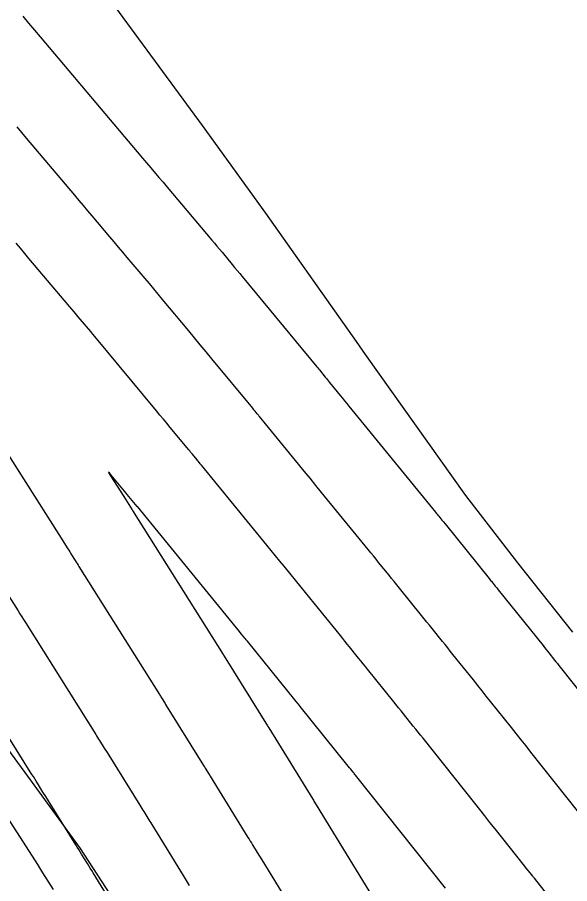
# Model space of a CAD drawing. Extents: x 954385 to 988206, y 1868364 to 1924553.
# Drawn here: x 957751.05 to 957772.8, y 1920076.31 to 1920110.43 of the extents above; entities that cross this region are included whole.
import ezdxf

# ---------------------------------------------------------------- set-up
doc = ezdxf.new("R2010")
doc.units = 0
for name, color, linetype in [('1', 7, 'Continuous'), ('Ex_Minor Contours', 7, 'Continuous'), ('Perimeter', 7, 'Continuous')]:
    doc.layers.add(name, color=color, linetype=linetype)

msp = doc.modelspace()

# ---------------------------------------------------------------- linework, layer by layer
at = {"layer": '1'}
for points in [[(957696.948, 1920161.236), (957702.103, 1920152.651), (957707.369, 1920144.14), (957712.471, 1920135.518), (957717.743, 1920127.012), (957722.993, 1920118.49), (957728.97, 1920110.46), (957735.033, 1920102.488), (957741.03, 1920094.471), (957743.61, 1920091.065), (957747.276, 1920086.23), (957747.643, 1920085.734), (957751.598, 1920080.345), (957753.528, 1920077.691), (957755.379, 1920074.839), (957758.957, 1920069.2), (957759.221, 1920068.78), (957762.498, 1920063.538), (957765.299, 1920060.111), (957767.11, 1920058.543), (957772.787, 1920054.182), (957774.358, 1920053.252)], [(957752.477, 1920076.078), (957752.269, 1920076.405), (957752.061, 1920076.732), (957751.852, 1920077.059), (957751.644, 1920077.385), (957750.413, 1920079.309), (957750.367, 1920079.381), (957750.321, 1920079.454), (957750.297, 1920079.49), (957750.274, 1920079.526), (957746.856, 1920084.813), (957746.785, 1920084.924), (957746.713, 1920085.034), (957746.695, 1920085.062), (957746.678, 1920085.09), (957746.66, 1920085.117), (957746.642, 1920085.145), (957746.351, 1920085.591), (957746.338, 1920085.611), (957743.124, 1920090.512), (957743.032, 1920090.652), (957743.002, 1920090.698), (957736.7, 1920100.26)]]:
    msp.add_lwpolyline(points, dxfattribs=at)
at = {"layer": 'Ex_Minor Contours'}
for points in [[(957751.263, 1920110.474), (957751.492, 1920110.202), (957751.722, 1920109.93), (957751.952, 1920109.658), (957755.983, 1920104.885), (957756.144, 1920104.695), (957756.305, 1920104.504), (957756.627, 1920104.123), (957756.788, 1920103.933), (957756.949, 1920103.742), (957758.712, 1920101.654), (957758.813, 1920101.535), (957758.913, 1920101.416), (957759.013, 1920101.297), (957759.112, 1920101.177), (957759.51, 1920100.697), (957759.609, 1920100.577), (957759.708, 1920100.457), (957759.808, 1920100.337), (957759.907, 1920100.217), (957762.847, 1920096.663), (957762.88, 1920096.623), (957762.922, 1920096.572), (957762.947, 1920096.542), (957763.179, 1920096.257), (957763.22, 1920096.206), (957763.262, 1920096.155), (957763.303, 1920096.105), (957763.345, 1920096.054), (957763.77, 1920095.533), (957763.855, 1920095.43), (957763.94, 1920095.326), (957764.025, 1920095.222), (957764.109, 1920095.118), (957767.518, 1920090.941), (957767.55, 1920090.902), (957767.581, 1920090.864), (957767.613, 1920090.825), (957767.644, 1920090.786), (957767.77, 1920090.631), (957767.833, 1920090.553), (957767.896, 1920090.475), (957769.629, 1920088.33), (957769.66, 1920088.293), (957769.69, 1920088.255), (957769.72, 1920088.218), (957769.75, 1920088.18), (957769.871, 1920088.03), (957769.932, 1920087.954), (957769.992, 1920087.879), (957771.754, 1920085.683), (957771.811, 1920085.612), (957771.868, 1920085.541), (957771.924, 1920085.47), (957771.981, 1920085.399), (957772.207, 1920085.116), (957772.263, 1920085.045), (957772.319, 1920084.974), (957772.376, 1920084.903), (957772.432, 1920084.832), (957776.117, 1920080.195)], [(957773.57, 1920078.604), (957771.276, 1920081.49), (957771.084, 1920081.732), (957770.891, 1920081.974), (957770.699, 1920082.216), (957770.507, 1920082.458), (957769.689, 1920083.485), (957769.52, 1920083.697), (957769.352, 1920083.908), (957769.183, 1920084.119), (957769.014, 1920084.33), (957768.203, 1920085.34), (957768.101, 1920085.467), (957767.999, 1920085.595), (957767.896, 1920085.722), (957767.794, 1920085.85), (957767.384, 1920086.359), (957767.281, 1920086.486), (957767.179, 1920086.613), (957767.076, 1920086.741), (957766.973, 1920086.868), (957766.097, 1920087.952), (957765.995, 1920088.078), (957765.893, 1920088.204), (957765.791, 1920088.331), (957765.689, 1920088.457), (957765.28, 1920088.962), (957765.178, 1920089.088), (957765.075, 1920089.214), (957764.973, 1920089.341), (957764.87, 1920089.466), (957763.031, 1920091.72), (957762.805, 1920091.997), (957762.579, 1920092.274), (957762.352, 1920092.551), (957762.126, 1920092.828), (957760.822, 1920094.422), (957760.766, 1920094.49), (957760.711, 1920094.559), (957760.588, 1920094.71), (957760.566, 1920094.737), (957760.544, 1920094.763), (957760.522, 1920094.79), (957760.5, 1920094.817), (957760.412, 1920094.923), (957760.368, 1920094.976), (957760.325, 1920095.03), (957758.712, 1920096.979), (957758.484, 1920097.255), (957758.256, 1920097.53), (957758.027, 1920097.806), (957757.799, 1920098.082), (957756.773, 1920099.32), (957756.6, 1920099.528), (957756.427, 1920099.735), (957756.254, 1920099.941), (957756.08, 1920100.148), (957755.38, 1920100.976), (957755.208, 1920101.18), (957755.036, 1920101.384), (957754.864, 1920101.588), (957754.692, 1920101.791), (957754.003, 1920102.606), (957753.831, 1920102.81), (957753.659, 1920103.014), (957753.486, 1920103.218), (957753.314, 1920103.421), (957751.414, 1920105.671), (957751.04, 1920106.114)], [(957773.241, 1920074.194), (957771.415, 1920076.518), (957771.4, 1920076.538), (957771.384, 1920076.558), (957771.369, 1920076.577), (957771.353, 1920076.597), (957771.244, 1920076.734), (957771.094, 1920076.923), (957771.022, 1920077.012), (957769.865, 1920078.469), (957769.664, 1920078.721), (957769.464, 1920078.974), (957769.263, 1920079.226), (957769.062, 1920079.479), (957767.028, 1920082.034), (957766.932, 1920082.155), (957766.836, 1920082.275), (957766.74, 1920082.395), (957766.643, 1920082.515), (957766.258, 1920082.995), (957766.162, 1920083.115), (957766.066, 1920083.235), (957765.969, 1920083.355), (957765.873, 1920083.475), (957764.846, 1920084.751), (957764.757, 1920084.861), (957764.668, 1920084.972), (957764.578, 1920085.082), (957764.489, 1920085.193), (957764.132, 1920085.635), (957764.043, 1920085.745), (957763.953, 1920085.856), (957763.864, 1920085.966), (957763.775, 1920086.077), (957762.906, 1920087.15), (957762.738, 1920087.358), (957762.569, 1920087.565), (957762.4, 1920087.773), (957762.232, 1920087.98), (957761.556, 1920088.808), (957761.387, 1920089.015), (957761.217, 1920089.222), (957761.048, 1920089.429), (957760.879, 1920089.636), (957758.3, 1920092.791), (957758.257, 1920092.843), (957758.186, 1920092.93), (957758.158, 1920092.965), (957758.129, 1920092.999), (957757.944, 1920093.224), (957757.909, 1920093.267), (957757.873, 1920093.31), (957757.838, 1920093.353), (957757.802, 1920093.396), (957757.071, 1920094.28), (957756.937, 1920094.442), (957756.803, 1920094.604), (957756.669, 1920094.765), (957756.535, 1920094.927), (957754.106, 1920097.858), (957754.025, 1920097.956), (957753.943, 1920098.054), (957753.861, 1920098.152), (957753.778, 1920098.249), (957753.449, 1920098.64), (957753.284, 1920098.835), (957753.119, 1920099.03), (957751.507, 1920100.938), (957751.34, 1920101.135), (957751.173, 1920101.333), (957751.006, 1920101.53)], [(957749.794, 1920094.591), (957752.776, 1920089.912), (957752.813, 1920089.854), (957753.038, 1920089.499), (957753.075, 1920089.441), (957753.112, 1920089.383), (957753.148, 1920089.325), (957753.185, 1920089.266), (957753.332, 1920089.033), (957753.369, 1920088.975), (957753.405, 1920088.916), (957753.442, 1920088.858), (957753.479, 1920088.8), (957756.646, 1920083.759), (957756.666, 1920083.726), (957756.687, 1920083.694), (957756.707, 1920083.662), (957756.727, 1920083.63), (957756.868, 1920083.403), (957756.888, 1920083.371), (957758.385, 1920080.964), (957758.407, 1920080.929), (957758.429, 1920080.894), (957758.451, 1920080.858), (957758.473, 1920080.823), (957758.582, 1920080.645), (957758.626, 1920080.574), (957758.648, 1920080.539), (957760.134, 1920078.131), (957760.179, 1920078.057), (957760.225, 1920077.984), (957760.27, 1920077.91), (957760.315, 1920077.836), (957760.496, 1920077.541), (957760.587, 1920077.393), (957760.677, 1920077.245), (957763.722, 1920072.266)], [(957767.909, 1920076.134), (957764.367, 1920080.583), (957764.343, 1920080.613), (957764.32, 1920080.642), (957764.297, 1920080.671), (957764.273, 1920080.7), (957764.179, 1920080.817), (957764.132, 1920080.876), (957764.085, 1920080.934), (957762.192, 1920083.286), (957762.157, 1920083.33), (957762.121, 1920083.375), (957762.032, 1920083.485), (957761.978, 1920083.551), (957760.115, 1920085.853), (957760.089, 1920085.885), (957760.064, 1920085.916), (957760.038, 1920085.948), (957760.012, 1920085.98), (957759.882, 1920086.139), (957759.83, 1920086.202), (957759.805, 1920086.234), (957755.777, 1920091.159), (957755.77, 1920091.167), (957755.382, 1920091.639), (957755.343, 1920091.686), (957754.751, 1920092.4), (957754.674, 1920092.489), (957754.643, 1920092.515), (957754.658, 1920092.478), (957754.719, 1920092.377), (957755.245, 1920091.552), (957755.576, 1920091.03), (957755.591, 1920091.006), (957759.156, 1920085.333), (957759.168, 1920085.313), (957759.193, 1920085.274), (957760.9, 1920082.529), (957760.918, 1920082.501), (957760.953, 1920082.444), (957762.688, 1920079.633), (957762.71, 1920079.597), (957762.732, 1920079.561), (957762.82, 1920079.417), (957766.221, 1920073.854)], [(957750.715, 1920087.628), (957751.078, 1920087.051), (957751.15, 1920086.937), (957751.222, 1920086.822), (957751.294, 1920086.708), (957751.366, 1920086.594), (957754.137, 1920082.184), (957754.174, 1920082.125), (957754.211, 1920082.065), (957754.249, 1920082.005), (957754.286, 1920081.946), (957754.472, 1920081.647), (957754.583, 1920081.468), (957755.869, 1920079.4), (957755.909, 1920079.336), (957755.949, 1920079.272), (957755.988, 1920079.209), (957756.028, 1920079.145), (957756.186, 1920078.89), (957756.225, 1920078.826), (957756.264, 1920078.762), (957756.304, 1920078.698), (957756.343, 1920078.634), (957757.58, 1920076.63), (957757.66, 1920076.5), (957757.74, 1920076.371), (957757.819, 1920076.241)], [(957755.026, 1920075.128), (957754.039, 1920076.729), (957753.982, 1920076.821), (957753.925, 1920076.914), (957753.868, 1920077.006), (957753.811, 1920077.098), (957753.583, 1920077.467), (957753.526, 1920077.559), (957753.468, 1920077.651), (957753.411, 1920077.743), (957753.354, 1920077.836), (957752.278, 1920079.565), (957752.17, 1920079.739), (957752.061, 1920079.914), (957751.845, 1920080.262), (957751.79, 1920080.349), (957751.736, 1920080.436), (957751.682, 1920080.523), (957751.627, 1920080.61), (957749.254, 1920084.387)]]:
    msp.add_lwpolyline(points, dxfattribs=at)
at = {"layer": 'Perimeter'}
msp.add_lwpolyline([(957713.84, 1920160.59), (957720.434, 1920152.977), (957727.181, 1920145.468), (957733.7, 1920137.805), (957740.31, 1920130.203), (957746.549, 1920122.351), (957752.408, 1920114.241), (957758.326, 1920106.171), (957760.827, 1920102.711), (957764.393, 1920097.665), (957764.754, 1920097.151), (957768.694, 1920091.596), (957770.742, 1920088.943), (957772.912, 1920086.219)], dxfattribs=at)

doc.saveas('drawing.dxf')
